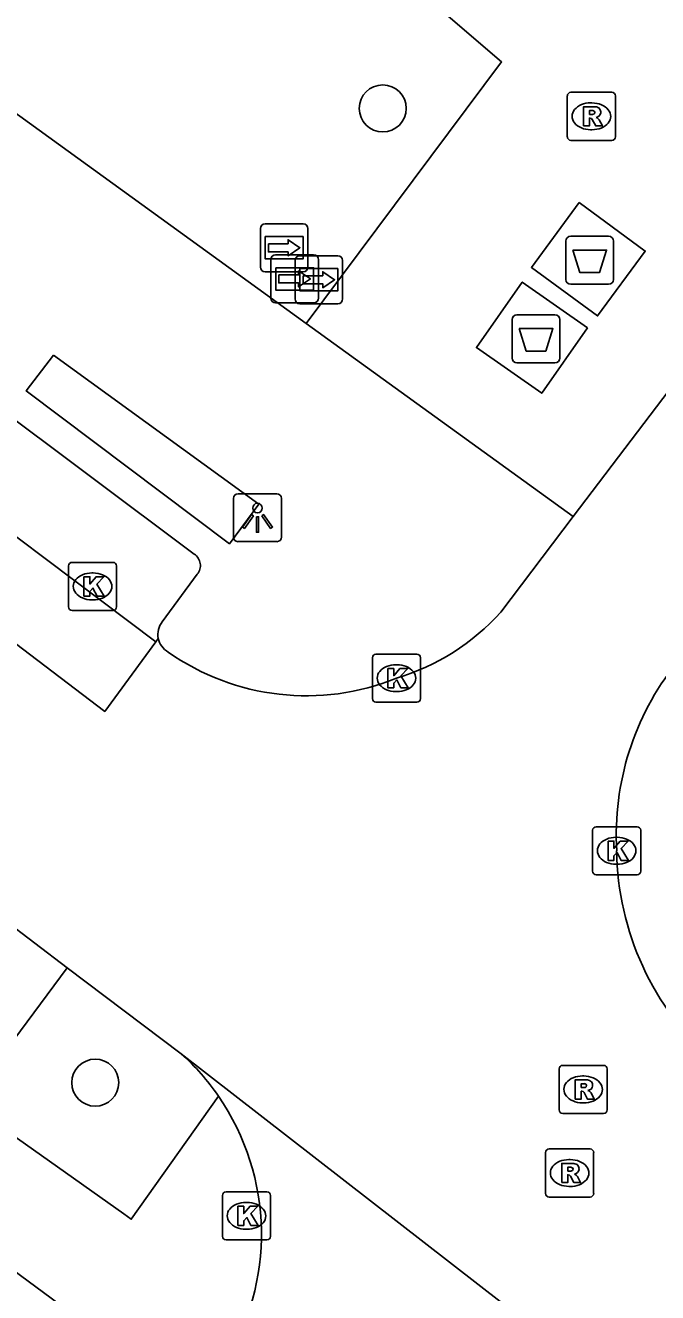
# Model space of a CAD drawing. Extents: x 159718 to 160783, y 383290 to 384030.
# Drawn here: x 160349.61 to 160362.76, y 383699.92 to 383726.29 of the extents above; entities that cross this region are included whole.
import ezdxf

# ---------------------------------------------------------------- set-up
doc = ezdxf.new("R2010")
doc.units = 0
for name, color, linetype in [('IMGEO_Afval_apart_plaats', 7, 'Continuous'), ('IMGEO_Boom', 7, 'Continuous'), ('IMGEO_Kolk', 7, 'Continuous'), ('IMGEO_Lichtpunt', 7, 'Continuous'), ('IMGEO_Rijbaan_lokaal_gesloten', 7, 'Continuous'), ('IMGEO_Rijbaan_lokaal_open', 7, 'Continuous'), ('IMGEO_Rioolput', 7, 'Continuous'), ('IMGEO_Voetpad_gesloten', 7, 'Continuous'), ('IMGEO_Voetpad_open', 7, 'Continuous'), ('IMGEO_Wegwijzer', 7, 'Continuous')]:
    doc.layers.add(name, color=color, linetype=linetype)

msp = doc.modelspace()

# ---------------------------------------------------------------- linework, layer by layer
at = {"layer": 'IMGEO_Afval_apart_plaats'}
for p, q in [((160360.855, 383720.998), (160360.855, 383721.798)), ((160360.855, 383721.798), (160360.855, 383720.998)), ((160360.955, 383721.898), (160361.745, 383721.898)), ((160361.745, 383721.898), (160360.955, 383721.898)), ((160361.845, 383721.798), (160361.845, 383720.998)), ((160361.845, 383720.998), (160361.845, 383721.798)), ((160361.745, 383720.898), (160360.955, 383720.898)), ((160360.955, 383720.898), (160361.745, 383720.898)), ((160359.838, 383720.264), (160360.628, 383720.264)), ((160360.628, 383720.264), (160359.838, 383720.264)), ((160359.738, 383719.364), (160359.738, 383720.164)), ((160359.738, 383720.164), (160359.738, 383719.364)), ((160360.728, 383720.164), (160360.728, 383719.364)), ((160360.728, 383719.364), (160360.728, 383720.164)), ((160360.628, 383719.264), (160359.838, 383719.264)), ((160359.838, 383719.264), (160360.628, 383719.264))]:
    msp.add_line(p, q, dxfattribs=at)
for points in [[(160360.998, 383721.612), (160361.702, 383721.612), (160361.553, 383721.142), (160361.147, 383721.142), (160360.998, 383721.612)], [(160359.881, 383719.978), (160360.585, 383719.978), (160360.436, 383719.508), (160360.03, 383719.508), (160359.881, 383719.978)]]:
    msp.add_lwpolyline(points, dxfattribs=at)
for centre, start, end in [((160360.955, 383721.798), 90, 180), ((160360.955, 383721.798), 90, 180), ((160361.745, 383721.798), 0, 90), ((160361.745, 383721.798), 360, 90), ((160360.955, 383720.998), 180, 270), ((160360.955, 383720.998), 180, 270), ((160361.745, 383720.998), 270, 0), ((160361.745, 383720.998), 270, 0), ((160359.838, 383720.164), 90, 180), ((160359.838, 383720.164), 90, 180), ((160360.628, 383720.164), 0, 90), ((160360.628, 383720.164), 360, 90), ((160359.838, 383719.364), 180, 270), ((160359.838, 383719.364), 180, 270), ((160360.628, 383719.364), 270, 0), ((160360.628, 383719.364), 270, 0)]:
    msp.add_arc(centre, 0.1, start, end, dxfattribs=at)
at = {"layer": 'IMGEO_Boom'}
for centre in [(160357.046, 383724.559), (160351.064, 383704.285)]:
    msp.add_circle(centre, 0.489, dxfattribs=at)
at = {"layer": 'IMGEO_Kolk'}
for p, q in [((160350.508, 383714.186), (160350.508, 383715.038)), ((160350.583, 383715.112), (160351.435, 383715.112)), ((160351.509, 383715.038), (160351.509, 383714.186)), ((160350.996, 383714.892), (160351.021, 383714.892)), ((160351.019, 383714.332), (160350.994, 383714.332)), ((160351.435, 383714.112), (160350.583, 383714.112)), ((160356.83, 383712.276), (160356.83, 383713.128)), ((160356.905, 383713.202), (160357.757, 383713.202)), ((160357.831, 383713.128), (160357.831, 383712.276)), ((160357.318, 383712.982), (160357.343, 383712.982)), ((160357.341, 383712.422), (160357.316, 383712.422)), ((160357.757, 383712.202), (160356.905, 383712.202)), ((160361.411, 383708.685), (160361.411, 383709.537)), ((160361.486, 383709.611), (160362.338, 383709.611)), ((160361.899, 383709.391), (160361.924, 383709.391)), ((160362.412, 383709.537), (160362.412, 383708.685)), ((160362.338, 383708.611), (160361.486, 383708.611)), ((160361.922, 383708.831), (160361.897, 383708.831)), ((160353.785, 383702.013), (160354.637, 383702.013)), ((160353.71, 383701.087), (160353.71, 383701.939)), ((160354.198, 383701.793), (160354.223, 383701.793)), ((160354.711, 383701.939), (160354.711, 383701.087)), ((160354.221, 383701.233), (160354.196, 383701.233)), ((160354.637, 383701.013), (160353.785, 383701.013))]:
    msp.add_line(p, q, dxfattribs=at)
for points in [[(160350.508, 383714.186), (160350.508, 383715.038)], [(160350.583, 383715.112), (160351.435, 383715.112)], [(160351.509, 383715.038), (160351.509, 383714.186)], [(160350.829, 383714.812), (160350.952, 383714.812), (160350.952, 383714.661), (160351.082, 383714.812), (160351.246, 383714.812), (160351.1, 383714.661), (160351.253, 383714.412), (160351.101, 383714.412), (160351.016, 383714.576), (160350.952, 383714.509), (160350.952, 383714.412), (160350.829, 383714.412), (160350.829, 383714.812)], [(160351.435, 383714.112), (160350.583, 383714.112)], [(160356.83, 383712.276), (160356.83, 383713.128)], [(160356.905, 383713.202), (160357.757, 383713.202)], [(160357.831, 383713.128), (160357.831, 383712.276)], [(160357.151, 383712.902), (160357.274, 383712.902), (160357.274, 383712.751), (160357.404, 383712.902), (160357.568, 383712.902), (160357.422, 383712.751), (160357.575, 383712.502), (160357.423, 383712.502), (160357.338, 383712.666), (160357.274, 383712.599), (160357.274, 383712.502), (160357.151, 383712.502), (160357.151, 383712.902)], [(160357.757, 383712.202), (160356.905, 383712.202)], [(160361.411, 383708.685), (160361.411, 383709.537)], [(160361.486, 383709.611), (160362.338, 383709.611)], [(160362.412, 383709.537), (160362.412, 383708.685)], [(160361.732, 383709.311), (160361.855, 383709.311), (160361.855, 383709.16), (160361.985, 383709.311), (160362.149, 383709.311), (160362.003, 383709.16), (160362.156, 383708.911), (160362.004, 383708.911), (160361.919, 383709.075), (160361.855, 383709.008), (160361.855, 383708.911), (160361.732, 383708.911), (160361.732, 383709.311)], [(160362.338, 383708.611), (160361.486, 383708.611)], [(160353.785, 383702.013), (160354.637, 383702.013)], [(160353.71, 383701.087), (160353.71, 383701.939)], [(160354.711, 383701.939), (160354.711, 383701.087)], [(160354.031, 383701.713), (160354.154, 383701.713), (160354.154, 383701.562), (160354.284, 383701.713), (160354.448, 383701.713), (160354.302, 383701.562), (160354.455, 383701.313), (160354.303, 383701.313), (160354.218, 383701.477), (160354.154, 383701.41), (160354.154, 383701.313), (160354.031, 383701.313), (160354.031, 383701.713)], [(160354.637, 383701.013), (160353.785, 383701.013)]]:
    msp.add_lwpolyline(points, dxfattribs=at)
for centre, start, end in [((160350.585, 383715.036), 91.552, 178.448), ((160350.585, 383715.036), 91.552, 178.448), ((160351.433, 383715.036), 1.552, 88.448), ((160351.433, 383715.036), 1.552, 88.448), ((160350.585, 383714.188), 181.552, 268.448), ((160350.585, 383714.188), 181.552, 268.448), ((160351.433, 383714.188), 271.552, 358.448), ((160351.433, 383714.188), 271.552, 358.448), ((160356.907, 383713.126), 91.552, 178.448), ((160356.907, 383713.126), 91.552, 178.448), ((160357.755, 383713.126), 1.552, 88.448), ((160357.755, 383713.126), 1.552, 88.448), ((160356.907, 383712.278), 181.552, 268.448), ((160356.907, 383712.278), 181.552, 268.448), ((160357.755, 383712.278), 271.552, 358.448), ((160357.755, 383712.278), 271.552, 358.448), ((160361.488, 383709.535), 91.552, 178.448), ((160361.488, 383709.535), 91.552, 178.448), ((160362.336, 383709.535), 1.552, 88.448), ((160362.336, 383709.535), 1.552, 88.448), ((160361.488, 383708.687), 181.552, 268.448), ((160361.488, 383708.687), 181.552, 268.448), ((160362.336, 383708.687), 271.552, 358.448), ((160362.336, 383708.687), 271.552, 358.448), ((160353.787, 383701.937), 91.552, 178.448), ((160353.787, 383701.937), 91.552, 178.448), ((160354.635, 383701.937), 1.552, 88.448), ((160354.635, 383701.937), 1.552, 88.448), ((160353.787, 383701.089), 181.552, 268.448), ((160353.787, 383701.089), 181.552, 268.448), ((160354.635, 383701.089), 271.552, 358.448), ((160354.635, 383701.089), 271.552, 358.448)]:
    msp.add_arc(centre, 0.0765, start, end, dxfattribs=at)
for centre, major_axis, ratio, start_param, end_param in [((160350.995, 383714.612), (-0.387, 0.002), 0.722429, 4.712389, 7.853982), ((160351.02, 383714.612), (-0.39, 0.002), 0.717154, 1.570796, 4.712389), ((160357.317, 383712.702), (-0.387, 0.002), 0.722429, 4.712389, 7.853982), ((160357.342, 383712.702), (-0.39, 0.002), 0.717154, 1.570796, 4.712389), ((160361.898, 383709.111), (-0.387, 0.002), 0.722429, 4.712389, 7.853982), ((160361.923, 383709.111), (-0.39, 0.002), 0.717154, 1.570796, 4.712389), ((160354.197, 383701.513), (-0.387, 0.002), 0.722429, 4.712389, 7.853982), ((160354.222, 383701.513), (-0.39, 0.002), 0.717154, 1.570796, 4.712389)]:
    msp.add_ellipse(centre, major_axis=major_axis, ratio=ratio, start_param=start_param, end_param=end_param, dxfattribs=at)
at = {"layer": 'IMGEO_Lichtpunt'}
for p, q in [((160354.843, 383716.539), (160354.035, 383716.539)), ((160354.843, 383716.539), (160354.035, 383716.539)), ((160353.941, 383716.444), (160353.941, 383715.637)), ((160353.941, 383716.444), (160353.941, 383715.637)), ((160354.937, 383715.637), (160354.937, 383716.444)), ((160354.937, 383715.637), (160354.937, 383716.444)), ((160354.035, 383715.543), (160354.843, 383715.543)), ((160354.035, 383715.543), (160354.843, 383715.543))]:
    msp.add_line(p, q, dxfattribs=at)
for points in [[(160354.315, 383716.108), (160354.354, 383716.08), (160354.166, 383715.818), (160354.128, 383715.845), (160354.315, 383716.108)], [(160354.417, 383716.06), (160354.464, 383716.06), (160354.464, 383715.738), (160354.417, 383715.738), (160354.417, 383716.06)], [(160354.527, 383716.08), (160354.565, 383716.107), (160354.752, 383715.845), (160354.713, 383715.817), (160354.527, 383716.08)]]:
    msp.add_lwpolyline(points, dxfattribs=at)
msp.add_circle((160354.44, 383716.242), 0.0994, dxfattribs=at)
for centre, start, end in [((160354.035, 383716.444), 90, 180), ((160354.035, 383716.444), 90, 180), ((160354.843, 383716.444), 0, 90), ((160354.843, 383716.444), 0, 90), ((160354.035, 383715.637), 180, 270), ((160354.035, 383715.637), 180, 270), ((160354.843, 383715.637), 270, 0), ((160354.843, 383715.637), 270, 360)]:
    msp.add_arc(centre, 0.0946, start, end, dxfattribs=at)
at = {"layer": 'IMGEO_Rijbaan_lokaal_gesloten'}
for points in [[(160352.324, 383713.46), (160347.183, 383717.328)], [(160352.324, 383713.46), (160351.262, 383712.011), (160348.471, 383714.133), (160344.738, 383716.894)]]:
    msp.add_lwpolyline(points, dxfattribs=at)
at = {"layer": 'IMGEO_Rijbaan_lokaal_open'}
for points in [[(160361.009, 383716.064), (160363.818, 383719.764)], [(160361.009, 383716.064), (160359.5, 383714.077)], [(160352.376, 383713.531), (160352.324, 383713.46)], [(160348.457, 383708.212), (160350.477, 383706.678)], [(160350.477, 383706.678), (160352.854, 383704.888)], [(160352.854, 383704.888), (160364.08, 383696.166)]]:
    msp.add_lwpolyline(points, dxfattribs=at)
for centre, radius, start, end in [((160355.969, 383717.248), 4.746, 286.6742, 318.0697), ((160352.8, 383713.619), 0.433, 191.738, 239.7909), ((160355.454, 383717.321), 4.986, 234.837, 292.1173), ((160367.658, 383709.437), 5.755, 141.6247, 183.2511), ((160367.88, 383709.194), 5.969, 180.8001, 228.4731), ((160349.414, 383701.093), 5.122, 34.658, 47.8058), ((160349.449, 383701.13), 5.072, 327.551, 34.5371)]:
    msp.add_arc(centre, radius, start, end, dxfattribs=at)
at = {"layer": 'IMGEO_Rioolput'}
for p, q in [((160360.885, 383723.968), (160360.885, 383724.82)), ((160360.96, 383724.894), (160361.812, 383724.894)), ((160361.373, 383724.674), (160361.398, 383724.674)), ((160361.886, 383724.82), (160361.886, 383723.968)), ((160361.812, 383723.894), (160360.96, 383723.894)), ((160361.396, 383724.114), (160361.371, 383724.114)), ((160360.789, 383704.645), (160361.641, 383704.645)), ((160360.714, 383703.719), (160360.714, 383704.571)), ((160361.202, 383704.425), (160361.227, 383704.425)), ((160361.715, 383704.571), (160361.715, 383703.719)), ((160361.225, 383703.865), (160361.2, 383703.865)), ((160361.641, 383703.645), (160360.789, 383703.645)), ((160360.432, 383701.979), (160360.432, 383702.831)), ((160360.507, 383702.905), (160361.359, 383702.905)), ((160361.433, 383702.831), (160361.433, 383701.979)), ((160360.92, 383702.685), (160360.945, 383702.685)), ((160360.943, 383702.125), (160360.918, 383702.125)), ((160361.359, 383701.905), (160360.507, 383701.905))]:
    msp.add_line(p, q, dxfattribs=at)
for points in [[(160360.885, 383723.968), (160360.885, 383724.82)], [(160360.96, 383724.894), (160361.812, 383724.894)], [(160361.886, 383724.82), (160361.886, 383723.968)], [(160361.474, 383724.592), (160361.222, 383724.594), (160361.222, 383724.194)], [(160361.4, 383724.513), (160361.346, 383724.513), (160361.346, 383724.432)], [(160361.346, 383724.432), (160361.398, 383724.432)], [(160361.222, 383724.194), (160361.346, 383724.194), (160361.346, 383724.356), (160361.357, 383724.356)], [(160361.404, 383724.327), (160361.475, 383724.194), (160361.615, 383724.194), (160361.55, 383724.32)], [(160361.812, 383723.894), (160360.96, 383723.894)], [(160360.789, 383704.645), (160361.641, 383704.645)], [(160360.714, 383703.719), (160360.714, 383704.571)], [(160361.715, 383704.571), (160361.715, 383703.719)], [(160361.303, 383704.343), (160361.051, 383704.345), (160361.051, 383703.945)], [(160361.051, 383703.945), (160361.175, 383703.945), (160361.175, 383704.107), (160361.186, 383704.107)], [(160361.229, 383704.264), (160361.175, 383704.264), (160361.175, 383704.183)], [(160361.175, 383704.183), (160361.227, 383704.183)], [(160361.233, 383704.078), (160361.304, 383703.945), (160361.444, 383703.945), (160361.379, 383704.071)], [(160361.641, 383703.645), (160360.789, 383703.645)], [(160360.432, 383701.979), (160360.432, 383702.831)], [(160360.507, 383702.905), (160361.359, 383702.905)], [(160361.433, 383702.831), (160361.433, 383701.979)], [(160361.021, 383702.603), (160360.769, 383702.605), (160360.769, 383702.205)], [(160360.947, 383702.524), (160360.893, 383702.524), (160360.893, 383702.443)], [(160360.769, 383702.205), (160360.893, 383702.205), (160360.893, 383702.367), (160360.904, 383702.367)], [(160360.893, 383702.443), (160360.945, 383702.443)], [(160360.951, 383702.338), (160361.022, 383702.205), (160361.162, 383702.205), (160361.097, 383702.331)], [(160361.359, 383701.905), (160360.507, 383701.905)]]:
    msp.add_lwpolyline(points, dxfattribs=at)
for centre, radius, start, end in [((160360.962, 383724.818), 0.0765, 91.552, 178.448), ((160360.962, 383724.818), 0.0765, 91.552, 178.448), ((160361.81, 383724.818), 0.0765, 1.552, 88.448), ((160361.81, 383724.818), 0.0765, 1.552, 88.448), ((160361.382, 383724.621), 0.19, 274.7715, 282.9687), ((160361.406, 383724.417), 0.0964, 77.0061, 93.1865), ((160361.42, 383724.474), 0.0378, 276.6634, 79.6772), ((160361.473, 383724.482), 0.109, 350.3612, 89.416), ((160361.471, 383724.482), 0.112, 277.5842, 350.9817), ((160361.356, 383724.303), 0.0533, 26.0293, 88.6989), ((160361.455, 383724.267), 0.108, 29.5134, 73.7905), ((160360.962, 383723.97), 0.0765, 181.552, 268.448), ((160360.962, 383723.97), 0.0765, 181.552, 268.448), ((160361.81, 383723.97), 0.0765, 271.552, 358.448), ((160361.81, 383723.97), 0.0765, 271.552, 358.448), ((160360.791, 383704.569), 0.0765, 91.552, 178.448), ((160360.791, 383704.569), 0.0765, 91.552, 178.448), ((160361.639, 383704.569), 0.0765, 1.552, 88.448), ((160361.639, 383704.569), 0.0765, 1.552, 88.448), ((160361.185, 383704.054), 0.0533, 26.0293, 88.6989), ((160361.211, 383704.372), 0.19, 274.7715, 282.9687), ((160361.235, 383704.168), 0.0964, 77.0061, 93.1865), ((160361.249, 383704.225), 0.0378, 276.6634, 79.6772), ((160361.302, 383704.233), 0.109, 350.3612, 89.416), ((160361.3, 383704.233), 0.112, 277.5842, 350.9817), ((160361.284, 383704.018), 0.108, 29.5134, 73.7905), ((160360.791, 383703.721), 0.0765, 181.552, 268.448), ((160360.791, 383703.721), 0.0765, 181.552, 268.448), ((160361.639, 383703.721), 0.0765, 271.552, 358.448), ((160361.639, 383703.721), 0.0765, 271.552, 358.448), ((160360.509, 383702.829), 0.0765, 91.552, 178.448), ((160360.509, 383702.829), 0.0765, 91.552, 178.448), ((160361.357, 383702.829), 0.0765, 1.552, 88.448), ((160361.357, 383702.829), 0.0765, 1.552, 88.448), ((160360.953, 383702.428), 0.0964, 77.0061, 93.1865), ((160360.967, 383702.485), 0.0378, 276.6634, 79.6772), ((160361.02, 383702.493), 0.109, 350.3612, 89.416), ((160360.903, 383702.314), 0.0533, 26.0293, 88.6989), ((160360.929, 383702.632), 0.19, 274.7715, 282.9687), ((160361.018, 383702.493), 0.112, 277.5842, 350.9817), ((160361.002, 383702.278), 0.108, 29.5134, 73.7905), ((160360.509, 383701.981), 0.0765, 181.552, 268.448), ((160360.509, 383701.981), 0.0765, 181.552, 268.448), ((160361.357, 383701.981), 0.0765, 271.552, 358.448), ((160361.357, 383701.981), 0.0765, 271.552, 358.448)]:
    msp.add_arc(centre, radius, start, end, dxfattribs=at)
for centre, major_axis, ratio, start_param, end_param in [((160361.372, 383724.394), (-0.387, 0.002), 0.722429, 4.712389, 7.853982), ((160361.397, 383724.394), (-0.39, 0.002), 0.717154, 1.570796, 4.712389), ((160361.201, 383704.145), (-0.387, 0.002), 0.722429, 4.712389, 7.853982), ((160361.226, 383704.145), (-0.39, 0.002), 0.717154, 1.570796, 4.712389), ((160360.919, 383702.405), (-0.387, 0.002), 0.722429, 4.712389, 7.853982), ((160360.944, 383702.405), (-0.39, 0.002), 0.717154, 1.570796, 4.712389)]:
    msp.add_ellipse(centre, major_axis=major_axis, ratio=ratio, start_param=start_param, end_param=end_param, dxfattribs=at)
at = {"layer": 'IMGEO_Voetpad_gesloten'}
for points in [[(160361.13, 383722.601), (160362.507, 383721.591), (160361.516, 383720.24), (160360.139, 383721.25), (160361.13, 383722.601)], [(160361.307, 383719.993), (160360.354, 383718.63), (160358.995, 383719.581), (160359.947, 383720.944), (160361.307, 383719.993)]]:
    msp.add_lwpolyline(points, dxfattribs=at)
at = {"layer": 'IMGEO_Voetpad_open'}
for points in [[(160355.454, 383720.082), (160359.518, 383725.527), (160355.218, 383729.215), (160335.552, 383768.373), (160331.299, 383776.706)], [(160326.803, 383740.785), (160344.003, 383728.317), (160346.473, 383726.579), (160355.454, 383720.082)], [(160355.454, 383720.082), (160361.009, 383716.064)], [(160350.194, 383719.425), (160354.468, 383716.322), (160353.857, 383715.499), (160349.628, 383718.68), (160350.194, 383719.425)], [(160348.805, 383718.516), (160353.125, 383715.285)], [(160353.188, 383714.864), (160352.46, 383713.878)], [(160353.627, 383704.006), (160351.814, 383701.443), (160351.656, 383701.555), (160348.392, 383703.863), (160350.477, 383706.678)], [(160353.13, 383697.593), (160348.839, 383700.762)]]:
    msp.add_lwpolyline(points, dxfattribs=at)
for centre, radius, start, end in [((160352.963, 383715.045), 0.289, 321.1548, 55.8668), ((160352.794, 383713.613), 0.426, 141.6407, 191.1431)]:
    msp.add_arc(centre, radius, start, end, dxfattribs=at)
at = {"layer": 'IMGEO_Wegwijzer'}
for p, q in [((160354.5, 383721.258), (160354.5, 383722.058)), ((160354.5, 383722.058), (160354.5, 383721.258)), ((160354.6, 383722.158), (160355.39, 383722.158)), ((160355.39, 383722.158), (160354.6, 383722.158)), ((160355.49, 383722.058), (160355.49, 383721.258)), ((160355.49, 383721.258), (160355.49, 383722.058)), ((160354.817, 383721.511), (160355.607, 383721.511)), ((160355.607, 383721.511), (160354.817, 383721.511)), ((160354.717, 383720.611), (160354.717, 383721.411)), ((160354.717, 383721.411), (160354.717, 383720.611)), ((160355.221, 383720.593), (160355.221, 383721.393)), ((160355.221, 383721.393), (160355.221, 383720.593)), ((160355.321, 383721.493), (160356.111, 383721.493)), ((160356.111, 383721.493), (160355.321, 383721.493)), ((160355.707, 383721.411), (160355.707, 383720.611)), ((160355.707, 383720.611), (160355.707, 383721.411)), ((160356.211, 383721.393), (160356.211, 383720.593)), ((160356.211, 383720.593), (160356.211, 383721.393)), ((160355.39, 383721.158), (160354.6, 383721.158)), ((160354.6, 383721.158), (160355.39, 383721.158)), ((160355.607, 383720.511), (160354.817, 383720.511)), ((160354.817, 383720.511), (160355.607, 383720.511)), ((160356.111, 383720.493), (160355.321, 383720.493)), ((160355.321, 383720.493), (160356.111, 383720.493))]:
    msp.add_line(p, q, dxfattribs=at)
for points in [[(160354.601, 383721.89), (160355.389, 383721.89), (160355.389, 383721.426), (160354.601, 383721.426), (160354.601, 383721.89)], [(160354.666, 383721.742), (160354.666, 383721.658), (160354.666, 383721.574), (160355.077, 383721.574), (160355.077, 383721.491), (160355.324, 383721.658), (160355.077, 383721.825), (160355.077, 383721.742), (160354.666, 383721.742)], [(160354.818, 383721.243), (160355.606, 383721.243), (160355.606, 383720.779), (160354.818, 383720.779), (160354.818, 383721.243)], [(160354.883, 383721.095), (160354.883, 383721.011), (160354.883, 383720.927), (160355.294, 383720.927), (160355.294, 383720.844), (160355.541, 383721.011), (160355.294, 383721.178), (160355.294, 383721.095), (160354.883, 383721.095)], [(160355.322, 383721.225), (160356.11, 383721.225), (160356.11, 383720.761), (160355.322, 383720.761), (160355.322, 383721.225)], [(160355.387, 383721.077), (160355.387, 383720.993), (160355.387, 383720.909), (160355.798, 383720.909), (160355.798, 383720.826), (160356.045, 383720.993), (160355.798, 383721.16), (160355.798, 383721.077), (160355.387, 383721.077)]]:
    msp.add_lwpolyline(points, dxfattribs=at)
for centre, start, end in [((160354.6, 383722.058), 90, 180), ((160354.6, 383722.058), 90, 180), ((160355.39, 383722.058), 0, 90), ((160355.39, 383722.058), 360, 90), ((160354.817, 383721.411), 90, 180), ((160354.817, 383721.411), 90, 180), ((160355.607, 383721.411), 0, 90), ((160355.607, 383721.411), 360, 90), ((160354.6, 383721.258), 180, 270), ((160354.6, 383721.258), 180, 270), ((160355.321, 383721.393), 90, 180), ((160355.321, 383721.393), 90, 180), ((160355.39, 383721.258), 270, 0), ((160355.39, 383721.258), 270, 0), ((160356.111, 383721.393), 0, 90), ((160356.111, 383721.393), 360, 90), ((160354.817, 383720.611), 180, 270), ((160354.817, 383720.611), 180, 270), ((160355.321, 383720.593), 180, 270), ((160355.321, 383720.593), 180, 270), ((160355.607, 383720.611), 270, 0), ((160355.607, 383720.611), 270, 0), ((160356.111, 383720.593), 270, 0), ((160356.111, 383720.593), 270, 0)]:
    msp.add_arc(centre, 0.1, start, end, dxfattribs=at)

doc.saveas('drawing.dxf')
